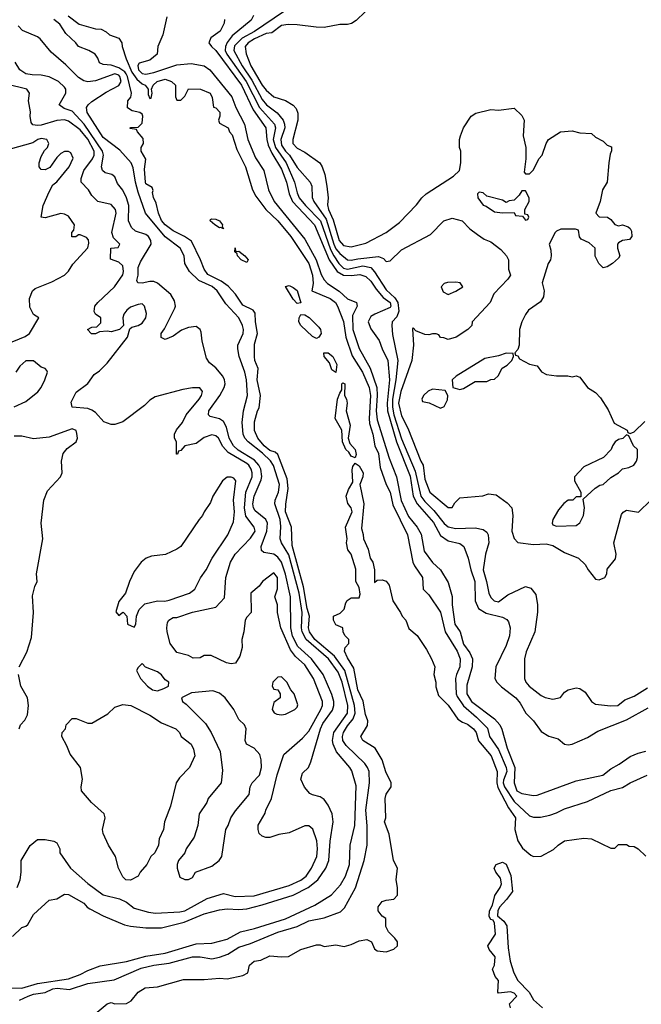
# Model space of a CAD drawing. Header units: inches. Extents: x 2348352 to 2479776, y 460422 to 613655.
# Tile 263 of 590: x 2373278 to 2376487, y 570988 to 576069. Entities that reach past the tile are written whole.
import ezdxf

# ---------------------------------------------------------------- set-up
doc = ezdxf.new("R2010")
doc.units = ezdxf.units.IN
doc.header["$MEASUREMENT"] = 0
doc.layers.add('C3577', color=7, linetype='Continuous')

msp = doc.modelspace()

# ---------------------------------------------------------------- linework, layer by layer
at = {"layer": 'C3577', "color": 4}
for points, elevation in [([(2374640.7, 576110), (2374490, 576007.9), (2374427.1, 575972.9), (2374387, 575933), (2374384.4, 575910), (2374427.2, 575830), (2374476.8, 575756.8), (2374530, 575657.6), (2374552, 575630), (2374608.1, 575588.1), (2374637.6, 575550), (2374646, 575530), (2374647.7, 575510), (2374626.9, 575450), (2374630, 575420.5), (2374650, 575390.3), (2374670.2, 575370), (2374710, 575305.5), (2374777.1, 575230), (2374785.5, 575210), (2374788.4, 575151.6), (2374796.5, 575130), (2374859.6, 575039.6), (2374899.8, 574910), (2374910, 574886.3), (2374930, 574861.5), (2374970, 574828.8), (2374990, 574827.7), (2375024.5, 574835.5), (2375130, 574846.7), (2375155.8, 574835.8), (2375170, 574821), (2375190, 574824.7), (2375250, 574881), (2375399.5, 574960.5), (2375468, 575030), (2375510, 575044.7), (2375562, 575030), (2375602, 574990), (2375640.7, 574960.7), (2375676.3, 574936.3), (2375710, 574922.8), (2375762.5, 574882.5), (2375791, 574850), (2375801, 574830), (2375802, 574782), (2375811.3, 574750), (2375798, 574730), (2375726.4, 574653.6), (2375706, 574610), (2375614, 574510), (2375612, 574490), (2375592, 574470), (2375532, 574430), (2375490, 574418), (2375467.3, 574427.3), (2375450, 574428), (2375442, 574442), (2375427.3, 574447.3), (2375410, 574448), (2375390, 574442), (2375370, 574444), (2375323.1, 574463.1), (2375310, 574478), (2375306.4, 574473.6), (2375310.8, 574390), (2375303, 574310), (2375246, 574150), (2375233.6, 574090), (2375250, 574024), (2375281.1, 573961.1), (2375348.5, 573790), (2375361.6, 573770), (2375370, 573698), (2375395.5, 573630), (2375490, 573551), (2375510, 573552), (2375524.7, 573575.3), (2375550, 573602), (2375668.9, 573611.1), (2375698, 573622), (2375737.5, 573617.5), (2375795.2, 573575.2), (2375818.8, 573550), (2375824, 573510), (2375818.8, 573430), (2375830, 573392), (2375850, 573371.3), (2375930, 573360.7), (2375996.5, 573363.5), (2376030, 573355.5), (2376090, 573318.8), (2376162, 573290), (2376196.9, 573256.9), (2376212, 573230), (2376250, 573182), (2376270, 573178), (2376298, 573190), (2376308.7, 573210), (2376310, 573234), (2376353.2, 573286.8), (2376357.2, 573310), (2376345.2, 573370), (2376384.8, 573515.2), (2376392.5, 573527.5), (2376410, 573537.3), (2376472.3, 573527.7), (2376535.3, 573590)], 92), ([(2375062, 576110), (2375015.3, 576064.7), (2374990.8, 576049.2), (2374970, 576044), (2374930, 576044), (2374850, 576029.2), (2374809.4, 576029.4), (2374710, 576042.7), (2374663.7, 576043.7), (2374630, 576038), (2374579, 576001), (2374550, 575997.3), (2374490.5, 575970), (2374457.1, 575950), (2374443, 575930), (2374448.1, 575891.9), (2374472, 575830), (2374530, 575730.4), (2374550, 575704.9), (2374590, 575670.4), (2374650, 575652.4), (2374690, 575628.2), (2374704.9, 575610), (2374713.8, 575586.2), (2374714.9, 575550), (2374688.5, 575450), (2374688.4, 575430), (2374710, 575404.9), (2374750, 575384.9), (2374826.8, 575330), (2374840.5, 575310), (2374854, 575270), (2374864.4, 575210), (2374870.6, 575150), (2374866.9, 575113.1), (2374872, 575090), (2374895.6, 575035.6), (2374927.1, 574930), (2374950, 574903.1), (2374990, 574896.4), (2375065.2, 574914.8), (2375170, 574970.5), (2375238.6, 575021.4), (2375327.2, 575112.8), (2375354, 575150), (2375377.2, 575170), (2375518, 575262), (2375548, 575290), (2375555.3, 575330), (2375555.3, 575390), (2375549, 575410), (2375549, 575450), (2375554, 575470), (2375569, 575510), (2375609.2, 575570), (2375632.9, 575587.1), (2375710, 575606), (2375750, 575601), (2375830, 575612), (2375870, 575574), (2375882, 575550), (2375878, 575470), (2375891.3, 575410), (2375891.3, 575350), (2375882, 575282), (2375890, 575274), (2375910, 575274), (2375930, 575294), (2375958, 575350), (2375975.3, 575370), (2375995.3, 575430), (2376008, 575450), (2376069.2, 575490.8), (2376130, 575496), (2376170, 575484.7), (2376230, 575482), (2376250, 575462), (2376290, 575442), (2376310, 575422), (2376332.7, 575412.7), (2376332.7, 575392.7), (2376325.4, 575374.6), (2376318.8, 575330), (2376310.6, 575230), (2376287.3, 575190), (2376274.8, 575130), (2376252, 575070), (2376270, 575052), (2376312, 575050), (2376330, 575038), (2376351, 575011), (2376370, 575004.7), (2376390.7, 575010.7), (2376419.8, 574999.8), (2376430, 574992), (2376436.8, 574976.8), (2376438, 574950), (2376425.4, 574934.6), (2376390, 574928.7), (2376370, 574918), (2376364.7, 574910), (2376364.7, 574890), (2376376, 574850), (2376370, 574838), (2376338, 574810), (2376310, 574794), (2376290, 574788.7), (2376268, 574810), (2376248, 574848), (2376248, 574890), (2376218, 574918), (2376176.4, 574936.4), (2376168.4, 574948.4), (2376162, 574982), (2376147.3, 574987.3), (2376071.6, 574988.4), (2376050, 574978), (2376042, 574970), (2376012, 574910), (2376019.8, 574879.8), (2376021, 574850), (2376018, 574830), (2376006, 574810), (2375976, 574710), (2375986, 574670), (2375982, 574638), (2375966.4, 574613.6), (2375904.7, 574570), (2375890, 574548), (2375871, 574510), (2375858.8, 574470), (2375856, 574390), (2375850, 574366), (2375834, 574350), (2375838, 574338), (2375850, 574334), (2375858, 574318), (2375910, 574291), (2375950, 574282), (2375971.3, 574251.3), (2375998, 574238), (2376050, 574231.3), (2376108.4, 574231.6), (2376130, 574226), (2376150, 574231), (2376170, 574224.7), (2376210, 574171.3), (2376250, 574144.7), (2376276.8, 574116.8), (2376315.3, 574055.3), (2376347.1, 573987.1), (2376414, 573950), (2376418, 573938), (2376430, 573934), (2376450, 573942), (2376504.5, 573995.5)], 96), ([(2373278, 571010), (2373322.7, 571030), (2373350, 571039.5), (2373410, 571048.4), (2373450, 571067.4), (2373471.2, 571071.2), (2373535.6, 571064.4), (2373630, 571095.8), (2373766.2, 571113.8), (2373904.9, 571175.1), (2373970, 571190.2), (2374050, 571200.2), (2374170, 571233.4), (2374210, 571233.7), (2374270, 571223.1), (2374310, 571230.4), (2374352.7, 571247.3), (2374410, 571282.4), (2374470, 571302.4), (2374610, 571361.1), (2374709.8, 571390.2), (2374770, 571419.5), (2374850, 571433.4), (2374935.1, 571464.9), (2374954.8, 571485.2), (2375011.4, 571588.6), (2375057, 571730), (2375072.3, 571810), (2375071.5, 571908.5), (2375064.4, 571990), (2375084.2, 572130), (2375081.6, 572190), (2375074.5, 572210), (2375059.5, 572230), (2374963.7, 572323.7), (2374946.6, 572350), (2374944, 572370), (2374949.7, 572390), (2374970, 572424.4), (2374999.5, 572460.5), (2375010.8, 572490), (2375006.3, 572530), (2374956.5, 572710), (2374904.1, 572784.1), (2374801.7, 572870), (2374773.7, 572910), (2374769.8, 572930), (2374773.5, 572990), (2374762.3, 573030), (2374742.9, 573142.9), (2374684.7, 573355.3), (2374682, 573450), (2374651.2, 573530), (2374651.3, 573568.7), (2374663.5, 573650), (2374659.7, 573699.7), (2374610, 573825.2), (2374596.6, 573836.6), (2374570, 573846.3), (2374540.5, 573870), (2374507, 573910), (2374489.7, 573949.7), (2374490, 573994), (2374505.2, 574050), (2374514.2, 574065.8), (2374521.6, 574130), (2374504.2, 574210), (2374509.4, 574269.4), (2374492.3, 574310), (2374489.6, 574330), (2374490, 574394), (2374505.1, 574450), (2374495.1, 574510), (2374494.2, 574554.2), (2374484, 574570), (2374430, 574596.2), (2374392.5, 574652.5), (2374353.6, 574693.6), (2374318.7, 574718.7), (2374250, 574753.2), (2374230, 574782), (2374212, 574830), (2374165.4, 574925.4), (2374129.7, 574949.7), (2374070, 574979.5), (2374030, 575009.6), (2374010, 575032.7), (2373994.5, 575070), (2373982.5, 575122.5), (2373969, 575151), (2373963.1, 575176.9), (2373967.3, 575187.3), (2373962, 575202), (2373930, 575222), (2373927.3, 575230), (2373922.7, 575297.3), (2373928.9, 575348.9), (2373906, 575390), (2373906, 575410), (2373918, 575430), (2373916.4, 575456.4), (2373886, 575490), (2373882, 575502), (2373848, 575508), (2373849, 575511), (2373852.7, 575512.7), (2373890, 575514), (2373910, 575534), (2373914.5, 575570), (2373910, 575582), (2373898, 575590), (2373858.6, 575598.6), (2373834.6, 575614.6), (2373837.2, 575650), (2373851.2, 575668.8), (2373854.7, 575690), (2373835.3, 575775.3), (2373827.7, 575790), (2373820.3, 575800.3), (2373790, 575819.8), (2373750, 575834.5), (2373710, 575838), (2373690, 575846), (2373682, 575870), (2373668.7, 575890), (2373635.3, 575910), (2373582, 575930), (2373568.7, 575950), (2373517.2, 575997.2), (2373486.3, 576046.3), (2373455.3, 576070)], 72), ([(2373528.5, 576088.5), (2373585.1, 576045.1), (2373670, 576021), (2373699.6, 576019.6), (2373725.4, 576005.4), (2373742, 575990), (2373790, 575974), (2373806, 575950), (2373807.7, 575930), (2373827.1, 575867.1), (2373857.1, 575797.1), (2373882.2, 575762.2), (2373910, 575737.6), (2373926.8, 575730), (2373942, 575710), (2373942, 575682), (2373950, 575662), (2373956.4, 575663.6), (2373962, 575690), (2373958, 575710), (2373968, 575730), (2373988, 575750), (2374030, 575761), (2374062, 575750), (2374082, 575730), (2374082, 575670), (2374090, 575654), (2374110, 575654), (2374130, 575674), (2374150, 575712), (2374210.9, 575710.9), (2374262, 575690), (2374272.7, 575667.3), (2374278, 575618), (2374290, 575614), (2374311, 575591), (2374311.3, 575570), (2374304.7, 575550), (2374310, 575534), (2374354, 575510), (2374362, 575490), (2374374.8, 575474.8), (2374398.8, 575398.8), (2374444.7, 575310), (2374480.7, 575190), (2374497.5, 575157.5), (2374548.5, 575088.5), (2374610, 575030.4), (2374678.4, 574950), (2374770, 574810.6), (2374790.3, 574749.7), (2374792.4, 574707.6), (2374786, 574670), (2374880.7, 574630), (2374907.7, 574610), (2374919.3, 574590), (2374950, 574511), (2374962.6, 574430), (2374994.2, 574334.2), (2375047.2, 574250), (2375082.3, 574170), (2375089, 574129), (2375082, 574010), (2375084.5, 573984.5), (2375101.1, 573930), (2375112.2, 573870), (2375130.3, 573830), (2375138.7, 573758.7), (2375170.3, 573670.3), (2375190, 573631), (2375204.9, 573564.9), (2375279.3, 573410), (2375308, 573270), (2375316.3, 573250), (2375357.3, 573190), (2375361, 573130), (2375390, 573101), (2375450, 573010.8), (2375474.9, 572910), (2375536.5, 572810), (2375552.7, 572770), (2375550.3, 572730), (2375532.4, 572690), (2375528.4, 572670), (2375531.7, 572590), (2375536.7, 572576.7), (2375568.4, 572528.4), (2375637, 572470), (2375692.3, 572412.3), (2375703.7, 572370), (2375750, 572303), (2375790.2, 572210), (2375792, 572190), (2375775.9, 572144.1), (2375774.5, 572130), (2375780.2, 572110), (2375830, 572033.7), (2375910, 571960.7), (2375930, 571954), (2375966.3, 571953.7), (2376015.5, 571964.5), (2376050, 571976), (2376090, 571997.3), (2376210, 572034.8), (2376330, 572090.7), (2376390, 572107.3), (2376430, 572130.7), (2376518, 572170)], 72), ([(2374037.1, 576082.9), (2374017.1, 575990), (2373990.8, 575930), (2373988.2, 575890), (2373950, 575859.1), (2373895.5, 575844.5), (2373887.4, 575832.6), (2373891.8, 575810), (2373910, 575790.3), (2373930, 575788.1), (2373970, 575796.9), (2374090, 575835.8), (2374163.4, 575843.4), (2374230, 575830.3), (2374260.3, 575810), (2374374.2, 575670), (2374394.7, 575614.7), (2374438.8, 575530), (2374456.5, 575450), (2374496.3, 575356.3), (2374538.3, 575290), (2374562.6, 575190), (2374591.7, 575130), (2374750, 574936.4), (2374809.2, 574830), (2374834.2, 574754.2), (2374850, 574726.4), (2374867.5, 574707.5), (2374927.2, 574667.2), (2374970, 574628.2), (2375017.3, 574610), (2375020.5, 574590), (2374996.9, 574543.1), (2374998.2, 574470), (2375031.2, 574371.2), (2375087.7, 574270), (2375121, 574170), (2375124, 574130), (2375117.8, 574050), (2375123.4, 574003.4), (2375186.1, 573806.1), (2375224, 573710), (2375247.1, 573587.1), (2375285.4, 573505.4), (2375330.3, 573450), (2375350, 573414), (2375366, 573326), (2375410, 573268), (2375450.6, 573230), (2375490, 573164.7), (2375510, 573092), (2375510.3, 573050), (2375524.2, 572950), (2375552.4, 572910), (2375570, 572846.8), (2375602, 572802), (2375615.5, 572770), (2375613.7, 572730), (2375585.9, 572634.1), (2375586.3, 572590), (2375610.3, 572550), (2375730, 572461.6), (2375756.4, 572430), (2375767.3, 572407.3), (2375794.9, 572310), (2375833.7, 572210), (2375830.7, 572130), (2375843.8, 572090), (2375870, 572075.5), (2375930, 572064.9), (2375950, 572067.3), (2376150, 572140.5), (2376288.7, 572170), (2376330, 572203), (2376373.1, 572226.9), (2376430, 572267.3), (2376470, 572284), (2376510, 572293.4)], 76), ([(2374336, 576070), (2374333, 576050), (2374313.4, 576010), (2374264.6, 575975.4), (2374254.9, 575950), (2374267.7, 575930), (2374290, 575910.4), (2374422.8, 575730), (2374483.9, 575603.9), (2374548.9, 575510), (2374553.5, 575450), (2374560.6, 575420.6), (2374579.6, 575379.6), (2374630, 575298), (2374655.5, 575230), (2374669.2, 575170), (2374686, 575130), (2374800.2, 575010), (2374876.3, 574830), (2374917.3, 574770), (2374950, 574751), (2374991.5, 574748.5), (2375033.7, 574753.7), (2375064.2, 574744.2), (2375090, 574719.5), (2375117.8, 574677.8), (2375155.3, 574635.3), (2375190.3, 574610), (2375194.9, 574590), (2375190, 574582.9), (2375110.7, 574550), (2375090, 574536.9), (2375077, 574510), (2375090, 574473.4), (2375133.6, 574413.6), (2375148.8, 574370), (2375178.5, 574310), (2375186.7, 574210), (2375175.3, 574090), (2375176.6, 574050), (2375222.5, 573890), (2375293.1, 573713.1), (2375310.2, 573610), (2375330.2, 573570), (2375413.5, 573473.5), (2375450, 573406.4), (2375490, 573379.5), (2375550, 573366), (2375570.4, 573350), (2375593.7, 573290), (2375606.3, 573230), (2375627.4, 573170), (2375628.7, 573070), (2375646, 573030), (2375685.7, 573005.7), (2375770, 572986.4), (2375793.4, 572973.4), (2375801.3, 572961.3), (2375810.4, 572930.4), (2375807, 572890), (2375790, 572839), (2375735.8, 572730), (2375730.6, 572670), (2375740.7, 572650), (2375765.5, 572625.5), (2375839.1, 572570), (2375862, 572542), (2375890.7, 572490), (2375930.4, 572450.4), (2375970, 572396), (2376010, 572371), (2376057.3, 572357.3), (2376091.1, 572331.1), (2376110, 572327.3), (2376130, 572331), (2376210, 572364), (2376262.7, 572397.3), (2376410, 572455.8), (2376522.8, 572517.2)], 84), ([(2374484.9, 576090), (2374473.9, 576066.1), (2374374.3, 575985.7), (2374349.1, 575950.9), (2374340.2, 575930), (2374339.1, 575910), (2374346.9, 575890), (2374446.7, 575750), (2374515.7, 575615.7), (2374594, 575530), (2374599.6, 575510), (2374586.8, 575450), (2374599, 575410), (2374654.5, 575330), (2374697.3, 575230), (2374710, 575176), (2374721.7, 575150), (2374754.3, 575110), (2374831.9, 575030), (2374883.3, 574883.3), (2374899.3, 574850), (2374926.4, 574810), (2374950, 574786.4), (2374970, 574781.5), (2375050, 574799.3), (2375090.2, 574790.2), (2375110, 574768.2), (2375170, 574674.9), (2375214, 574634), (2375230.9, 574610), (2375235.2, 574564.8), (2375224.2, 574535.8), (2375201, 574510), (2375199.1, 574490), (2375203.4, 574443.4), (2375230.3, 574310), (2375220.2, 574210), (2375202.8, 574110), (2375202.3, 574070), (2375209.5, 574029.5), (2375250, 573905.5), (2375319, 573739), (2375349.2, 573610), (2375370, 573582.6), (2375416.3, 573536.3), (2375470, 573468.2), (2375490, 573452.4), (2375530, 573443.1), (2375630, 573446.8), (2375670, 573438.8), (2375690, 573424.7), (2375697.3, 573410), (2375699.1, 573370), (2375682, 573310), (2375670.5, 573230), (2375688.7, 573170), (2375699.3, 573110), (2375710, 573086.8), (2375726.8, 573070), (2375750, 573064), (2375798.6, 573101.4), (2375890, 573144.7), (2375916, 573136), (2375942, 573102), (2375951, 573050), (2375950.9, 573010.9), (2375937.3, 572910), (2375892.8, 572807.2), (2375884, 572770), (2375884, 572670), (2375890.8, 572650), (2375907.3, 572630), (2375970, 572581), (2375990, 572571), (2376030, 572562.8), (2376069, 572571), (2376090, 572598), (2376110, 572611.3), (2376150, 572621), (2376170, 572618), (2376198, 572598), (2376230, 572551), (2376250, 572536), (2376327.3, 572527.3), (2376366, 572530), (2376401.2, 572558.8), (2376450, 572578), (2376518.7, 572621.3)], 88), ([(2373206.6, 571073.4), (2373290, 571071.7), (2373370, 571095.2), (2373530, 571120.3), (2373590, 571141.1), (2373630, 571162), (2373693.4, 571186.6), (2373830, 571208.8), (2373930, 571236.5), (2374030, 571252), (2374190, 571299.5), (2374270, 571303.8), (2374350, 571324.9), (2374418, 571362), (2374490, 571378.7), (2374650, 571428.8), (2374801.1, 571498.9), (2374887.3, 571552.7), (2374934.9, 571605.1), (2374960.5, 571650), (2374980.5, 571710), (2374984.7, 571810), (2375008.3, 571910), (2375015.4, 572115.4), (2374992.7, 572192.7), (2374982.9, 572210), (2374913, 572290), (2374896, 572330), (2374893.1, 572350), (2374899.8, 572390), (2374970.8, 572490), (2374972.3, 572530), (2374942.6, 572650), (2374921.6, 572701.6), (2374871.5, 572771.5), (2374756.5, 572870), (2374736.2, 572910), (2374732.3, 572930), (2374736.8, 573010), (2374721.1, 573110), (2374666.9, 573306.9), (2374629.8, 573370), (2374623.5, 573390), (2374626.5, 573453.5), (2374622.9, 573490), (2374594.8, 573570), (2374596.9, 573590), (2374615.1, 573630), (2374618.9, 573670), (2374588, 573768), (2374572.3, 573792.3), (2374531.9, 573831.9), (2374457.7, 573890), (2374440.9, 573910), (2374432, 573930), (2374426, 573990), (2374433.5, 574050), (2374453.7, 574130), (2374448.4, 574210), (2374440.4, 574250), (2374411.5, 574330), (2374403.6, 574370), (2374404.5, 574390), (2374431.5, 574450), (2374433, 574470), (2374427.6, 574490), (2374409.4, 574530), (2374342.3, 574602.3), (2374298, 574670), (2374271.3, 574691.3), (2374202.2, 574722.2), (2374154.7, 574770), (2374131.6, 574810), (2374126.6, 574850), (2374107, 574890), (2374028.8, 574948.8), (2373927.3, 575070), (2373890, 575179.3), (2373876.2, 575230), (2373864.8, 575304.8), (2373854.2, 575330), (2373795, 575395), (2373710, 575460.3), (2373627.4, 575590), (2373623.9, 575616.1), (2373631.2, 575630), (2373650, 575646.3), (2373724.7, 575695.3), (2373790.6, 575729.4), (2373802, 575750), (2373795.4, 575775.4), (2373790, 575782.6), (2373770, 575789.7), (2373670, 575753.8), (2373630, 575748.6), (2373610, 575752.6), (2373582.4, 575770), (2373516.5, 575836.5), (2373440.6, 575900.6), (2373383.7, 575970), (2373370, 575980.7), (2373292.5, 576012.5), (2373270, 576037.2)], 76), ([(2373242, 571338), (2373290, 571384.7), (2373309.2, 571390.8), (2373320.2, 571399.8), (2373350, 571451), (2373430, 571524.7), (2373470, 571532), (2373510, 571556), (2373530, 571554), (2373610, 571510.7), (2373626, 571490), (2373640.4, 571480.4), (2373710, 571444.9), (2373818.8, 571398.8), (2373850, 571390.4), (2373930, 571383.1), (2374010, 571383.1), (2374127.6, 571412.4), (2374230, 571455.3), (2374310, 571475.8), (2374350, 571480.3), (2374410, 571476.5), (2374450, 571480.9), (2374530, 571501.1), (2374690, 571551.6), (2374767.3, 571590), (2374818, 571630), (2374858, 571690), (2374874, 571730), (2374881.5, 571830), (2374896.3, 571930), (2374891.4, 571971.4), (2374870, 572015.3), (2374850, 572044), (2374830, 572059.3), (2374788.9, 572068.9), (2374776.4, 572076.4), (2374749.1, 572109.1), (2374729.2, 572150), (2374738.6, 572181.4), (2374769.3, 572210.7), (2374781.5, 572238.5), (2374830.8, 572410), (2374843.2, 572436.8), (2374893.6, 572506.4), (2374899.8, 572530), (2374899.3, 572550), (2374890, 572586), (2374844.8, 572690), (2374785.1, 572770), (2374714.3, 572834.3), (2374686.8, 572886.8), (2374677.5, 572930), (2374675.8, 573090), (2374650, 573207), (2374630, 573269.6), (2374610, 573295.3), (2374590, 573310.9), (2374538.6, 573318.6), (2374526, 573330), (2374525.1, 573350), (2374554.6, 573430), (2374557.6, 573470), (2374549.6, 573490), (2374494.2, 573534.2), (2374485.4, 573550), (2374482.3, 573570), (2374488.5, 573610), (2374525.5, 573694.5), (2374528.5, 573711.5), (2374523.1, 573750), (2374512.9, 573770), (2374490, 573795.8), (2374406.8, 573846.8), (2374382.3, 573870), (2374360.3, 573910), (2374345.9, 573965.9), (2374330, 573995.6), (2374310, 574009.6), (2374261.2, 574021.2), (2374253.2, 574030), (2374254.5, 574050), (2374311.5, 574130), (2374333.3, 574170), (2374338.7, 574190), (2374336.3, 574210), (2374327.3, 574230), (2374290, 574272.7), (2374258, 574298), (2374242, 574322), (2374220.7, 574410), (2374215.9, 574455.9), (2374209.5, 574469.5), (2374190, 574485.2), (2374150, 574481.2), (2374113.7, 574466.3), (2374070, 574435.3), (2374030, 574418), (2374008.4, 574428.4), (2374009, 574450), (2374026, 574474), (2374079.1, 574580.9), (2374082, 574590), (2374078, 574618), (2374059.3, 574650), (2373989.7, 574709.7), (2373970, 574716.9), (2373950, 574718), (2373910, 574709.6), (2373888, 574710), (2373883.2, 574723.2), (2373889.6, 574750), (2373889.8, 574790.2), (2373901.1, 574818.9), (2373956.2, 574910), (2373955.8, 574930), (2373943.7, 574950), (2373930, 574959.6), (2373876.6, 574976.6), (2373856.2, 574996.2), (2373840.7, 575030), (2373841.4, 575110), (2373829.7, 575150), (2373810, 575189.3), (2373784, 575224), (2373770, 575257.2), (2373754, 575270), (2373718.9, 575278.9), (2373705.2, 575290), (2373700.7, 575310), (2373711, 575369), (2373706, 575390), (2373611.9, 575530), (2373550, 575596.4), (2373508.7, 575610), (2373482.7, 575630), (2373516.9, 575690), (2373516.3, 575710), (2373510, 575720.9), (2373479.5, 575750), (2373430, 575774), (2373390, 575783), (2373343.5, 575783.5), (2373309.2, 575790), (2373279.3, 575810), (2373255.6, 575850)], 84), ([(2373265.2, 571590), (2373280.9, 571630), (2373286, 571670), (2373285.2, 571730), (2373332.9, 571807.1), (2373370, 571838), (2373410, 571838), (2373454, 571830), (2373470, 571822), (2373484.7, 571790), (2373484.7, 571770), (2373541, 571690), (2373630, 571610.7), (2373710, 571553.4), (2373792.8, 571532.8), (2373830, 571514.8), (2373870, 571484), (2373943.4, 571463.4), (2373978.5, 571458.5), (2374104.9, 571464.9), (2374130, 571470.4), (2374246.2, 571533.8), (2374330, 571560.5), (2374390, 571544.9), (2374488.5, 571548.5), (2374670, 571601.3), (2374730, 571628.5), (2374757, 571650), (2374784.5, 571690), (2374811.6, 571750), (2374816.2, 571790), (2374811.7, 571831.7), (2374791.8, 571891.8), (2374770, 571909), (2374750, 571909.2), (2374670, 571873.2), (2374616, 571864), (2374570, 571849), (2374549.1, 571849.1), (2374530, 571855.3), (2374515.3, 571870), (2374509, 571890), (2374510, 571912), (2374546, 571974), (2374549.3, 571990), (2374578, 572050), (2374608.1, 572171.9), (2374642.5, 572277.5), (2374738.6, 572361.4), (2374770, 572397.3), (2374833.6, 572510), (2374840.7, 572530), (2374840.7, 572550), (2374795.1, 572670), (2374750, 572739.3), (2374702.5, 572782.5), (2374676.4, 572816.4), (2374626.6, 572930), (2374608.7, 573010), (2374609, 573050), (2374595.3, 573090), (2374608.9, 573131.1), (2374608.7, 573190), (2374590, 573214), (2374532, 573170), (2374514.4, 573145.6), (2374472, 573110), (2374474, 573010), (2374450, 572986), (2374442, 572970), (2374436, 572910), (2374424.7, 572870), (2374426, 572830), (2374414.8, 572785.2), (2374391.6, 572748.4), (2374370, 572744), (2374346, 572750), (2374267.3, 572787.3), (2374230, 572788), (2374210, 572775.3), (2374174.6, 572774.6), (2374150, 572788.7), (2374090, 572804), (2374055.3, 572850), (2374039, 572910), (2374037.2, 572930), (2374042, 572958), (2374048.7, 572970), (2374070, 572984.7), (2374090, 572984.7), (2374170, 573011), (2374290, 573038), (2374335.3, 573084.7), (2374342.7, 573190), (2374367.3, 573270), (2374390, 573310.7), (2374470, 573394), (2374494.5, 573430), (2374489.5, 573450), (2374446.1, 573506.1), (2374438.2, 573550), (2374444.8, 573630), (2374477.7, 573710), (2374479.1, 573730), (2374473.7, 573750), (2374461.3, 573770), (2374450, 573779.1), (2374354.9, 573834.9), (2374326.6, 573866.6), (2374304, 573910), (2374290, 573921.2), (2374270, 573926), (2374230, 573912.3), (2374190, 573881.2), (2374131.1, 573868.9), (2374110, 573846), (2374098, 573842), (2374092.7, 573827.3), (2374087.3, 573827.3), (2374088, 573890), (2374077.2, 573910), (2374077.2, 573930), (2374087.9, 573952.1), (2374118, 573990), (2374138, 574030), (2374205.2, 574110), (2374217.2, 574130), (2374222, 574150), (2374208.7, 574168.7), (2374170, 574169.2), (2374119.9, 574160.1), (2373978, 574122), (2373950, 574106), (2373922, 574078), (2373810, 573994), (2373770, 573979.3), (2373750, 573979), (2373712.9, 573992.9), (2373670, 574041.2), (2373650, 574054.5), (2373630, 574062), (2373549, 574070), (2373544.1, 574095.9), (2373570, 574146), (2373630, 574191), (2373662.9, 574237.1), (2373690, 574256), (2373730, 574296), (2373834, 574430), (2373847.3, 574472.7), (2373858, 574482), (2373890, 574490.8), (2373910, 574502.8), (2373929.2, 574530), (2373932.7, 574552.7), (2373922, 574590), (2373910, 574602), (2373890, 574599), (2373850, 574585.2), (2373831, 574570), (2373816, 574550), (2373811.3, 574530), (2373814, 574490), (2373794, 574470), (2373750, 574458), (2373730, 574462), (2373690, 574458), (2373670, 574448), (2373648.4, 574448.4), (2373628, 574470), (2373650, 574482), (2373676.4, 574483.6), (2373696.4, 574503.6), (2373698, 574530), (2373670, 574548.7), (2373663.2, 574563.2), (2373666.6, 574590), (2373682, 574610), (2373767.3, 574690), (2373810, 574752), (2373814, 574770), (2373810, 574798), (2373790, 574818), (2373747.3, 574832.7), (2373748, 574890), (2373787.3, 574892.7), (2373795.3, 574910), (2373763.2, 574943.2), (2373754.5, 574970), (2373776.2, 575070), (2373772.3, 575090), (2373750, 575114.5), (2373682, 575130), (2373650, 575162), (2373634, 575190), (2373596, 575230), (2373595.1, 575250), (2373609.6, 575290), (2373654.3, 575350), (2373662.6, 575370), (2373662.6, 575390), (2373630, 575452.6), (2373590, 575500.5), (2373530, 575545.1), (2373510, 575552.6), (2373470, 575548.2), (2373390, 575524.2), (2373370, 575522), (2373346.6, 575526.6), (2373338, 575538), (2373332.3, 575570), (2373333.8, 575593.8), (2373323.7, 575650), (2373329, 575690), (2373315.3, 575710), (2373210, 575736.2)], 88), ([(2373210, 574394.8), (2373306.8, 574433.2), (2373329, 574450), (2373378, 574530), (2373350, 574548), (2373330, 574586), (2373329.3, 574630.7), (2373344, 574670), (2373358.6, 574681.4), (2373444.1, 574715.9), (2373509.5, 574750.5), (2373529.5, 574770.5), (2373552.1, 574807.9), (2373630, 574892), (2373635.5, 574915.5), (2373632.7, 574932.7), (2373624, 574944), (2373590, 574958), (2373582, 574958), (2373568, 574948), (2373548, 574948), (2373548, 574970), (2373558, 574982), (2373562, 575010), (2373530, 575054), (2373510, 575065.2), (2373490, 575069.3), (2373410, 575046), (2373388.7, 575050), (2373399.3, 575110), (2373430, 575181), (2373450, 575216), (2373470, 575231.3), (2373533.2, 575310), (2373554, 575354), (2373542, 575382), (2373530, 575388.7), (2373510, 575388.7), (2373490, 575378), (2373470, 575358), (2373433.4, 575306.6), (2373410, 575294), (2373390, 575295.3), (2373379, 575310), (2373379, 575330), (2373390, 575362), (2373406.6, 575393.4), (2373422, 575410), (2373428.7, 575430), (2373418, 575450), (2373390, 575455.1), (2373372, 575450), (2373346, 575434), (2373230, 575400.9)], 92), ([(2373250, 574071.3), (2373310, 574098.8), (2373371.9, 574148.1), (2373389.2, 574170), (2373408.7, 574210), (2373422, 574250), (2373418, 574258), (2373410, 574268), (2373390, 574275.3), (2373350, 574308.7), (2373310, 574308.7), (2373279.8, 574280.2), (2373258, 574250)], 92), ([(2373276, 572730), (2373314.5, 572805.5), (2373339.3, 572880.7), (2373349.6, 573010), (2373344.1, 573095.9), (2373356.5, 573143.5), (2373369, 573170), (2373365.2, 573210), (2373397.2, 573390), (2373389.5, 573470), (2373403.7, 573590), (2373422.5, 573637.5), (2373489.6, 573710.4), (2373497, 573730), (2373494.5, 573790), (2373502.7, 573830), (2373523.3, 573856.7), (2373569, 573890), (2373576, 573910), (2373573.2, 573933.2), (2373569, 573949), (2373550, 573957.2), (2373430, 573915.1), (2373350, 573906), (2373290, 573919.3), (2373250, 573919.3)], 92), ([(2373658, 570930), (2373730, 570991.3), (2373750, 570998), (2373770, 570991.3), (2373830, 570992), (2373854.6, 571005.4), (2373890, 571051.3), (2373926.3, 571073.7), (2373990, 571078), (2374124.7, 571115.3), (2374230, 571116), (2374310, 571122.8), (2374350, 571118.8), (2374430, 571136), (2374455.3, 571150), (2374465.2, 571190), (2374488.7, 571210), (2374523.7, 571216.3), (2374570, 571238.8), (2374630, 571232.7), (2374665.1, 571234.9), (2374729.6, 571270.4), (2374810, 571294.8), (2374830, 571294.8), (2374850, 571286.8), (2374910, 571294.8), (2374954, 571286), (2374990, 571296), (2375030, 571314.8), (2375070, 571322), (2375094, 571310), (2375110, 571274), (2375123.6, 571263.6), (2375170, 571258), (2375210, 571272), (2375228, 571290), (2375228.7, 571310), (2375215.3, 571330), (2375182, 571362), (2375169, 571389), (2375168, 571430), (2375150, 571442), (2375129.3, 571470), (2375129.5, 571490.5), (2375150, 571518), (2375170, 571526), (2375208.9, 571531.1), (2375228.7, 571551.3), (2375229, 571590), (2375220.9, 571630), (2375228.7, 571690), (2375208.7, 571730), (2375185.6, 571865.6), (2375162, 571930), (2375168, 571950), (2375164, 572050), (2375170, 572072), (2375195.3, 572110), (2375195.3, 572130), (2375167.7, 572187.7), (2375149.6, 572249.6), (2375114, 572310), (2375050, 572349.3), (2375039, 572370), (2375072.9, 572427.1), (2375075.3, 572450), (2375063, 572483), (2375051.9, 572551.9), (2375023, 572610), (2375002.4, 572722.4), (2374970, 572775.3), (2374955.3, 572810), (2374958, 572830), (2374978, 572850), (2374978, 572870), (2374958, 572890), (2374948.4, 572908.4), (2374946, 572930), (2374910, 572946), (2374898, 572970), (2374898, 572990), (2374933.2, 573006.8), (2374953.6, 573026.4), (2374961.2, 573058.8), (2374968.9, 573071.1), (2374990, 573084.7), (2375030, 573084.7), (2375036, 573104), (2375030, 573138), (2375014, 573170), (2375013.6, 573233.6), (2374988.7, 573310), (2374972.5, 573332.5), (2374965.2, 573370), (2374969, 573390), (2374959.3, 573450), (2374994, 573530), (2374988.7, 573550), (2374971.7, 573571.7), (2374963.7, 573610), (2374975.8, 573644.2), (2374997.2, 573682.8), (2374993.8, 573746.2), (2374997.5, 573762.5), (2375010, 573781), (2375030, 573767.3), (2375051.6, 573730), (2375050.3, 573710), (2375034, 573670), (2375055.3, 573570), (2375043.4, 573443.4), (2375051.9, 573411.9), (2375052.7, 573390), (2375077.3, 573337.3), (2375087.7, 573290), (2375100.7, 573270), (2375110.6, 573230.6), (2375110, 573164.7), (2375123.1, 573176.9), (2375150, 573178), (2375170.6, 573170.6), (2375184.7, 573150), (2375204.7, 573070), (2375244.7, 573010), (2375252, 572990), (2375270.8, 572970.8), (2375287.5, 572927.5), (2375330.8, 572890.8), (2375378.8, 572818.8), (2375404, 572770), (2375421, 572730), (2375416, 572690), (2375426, 572650), (2375426.4, 572626.4), (2375440.7, 572580.7), (2375490, 572530.8), (2375539.3, 572459.3), (2375563.4, 572443.4), (2375590, 572433), (2375620.5, 572410), (2375634.4, 572390), (2375647.4, 572347.4), (2375711.8, 572270), (2375743.1, 572190), (2375740.7, 572130), (2375746.2, 572106.2), (2375801.4, 572001.4), (2375837.7, 571950), (2375834.4, 571890), (2375850, 571831.3), (2375873.7, 571793.7), (2375916.9, 571756.9), (2375930, 571751.3), (2375970, 571752), (2376033.6, 571786.4), (2376058, 571810), (2376090, 571831), (2376190, 571844.7), (2376230, 571842), (2376330, 571794), (2376350, 571794), (2376370, 571812), (2376410, 571812), (2376423.6, 571803.6), (2376450, 571802), (2376471.1, 571791.1), (2376510, 571752)], 68), ([(2373275.3, 572410), (2373282, 572430), (2373305.2, 572454.8), (2373318.9, 572481.1), (2373324.5, 572530), (2373319.3, 572570), (2373284.5, 572630), (2373272.7, 572690)], 92), ([(2375812.3, 570970), (2375806, 570990), (2375845.2, 571030), (2375830, 571045.2), (2375811.7, 571051.7), (2375750, 571046), (2375746, 571050), (2375749, 571110), (2375732, 571132), (2375719, 571170), (2375729.4, 571190.6), (2375733.4, 571233.4), (2375702, 571270), (2375695.3, 571290), (2375734.5, 571350), (2375730, 571406), (2375722, 571422), (2375710, 571426), (2375701.2, 571441.2), (2375702.7, 571470), (2375719.7, 571500.3), (2375731.2, 571550), (2375758.4, 571590), (2375765.6, 571610), (2375759.7, 571639.7), (2375736, 571670), (2375727, 571690), (2375737.2, 571710), (2375770, 571722), (2375790, 571711.3), (2375813, 571653), (2375821.3, 571570), (2375791.1, 571528.9), (2375754.9, 571490), (2375746, 571470), (2375744.7, 571444.7), (2375777.3, 571417.3), (2375793.7, 571393.7), (2375799, 571279), (2375810.4, 571210), (2375828.5, 571150), (2375850, 571110.6), (2375907.7, 571050), (2375930, 571010.7), (2375977.3, 570970)], 64)]:
    msp.add_lwpolyline(points, dxfattribs=dict(at, elevation=elevation))
for points, elevation in [([(2375890, 575186), (2375870, 575186), (2375856.9, 575163.1), (2375830, 575138), (2375805.4, 575134.6), (2375790, 575126), (2375770, 575138), (2375690, 575158), (2375670, 575175.3), (2375650, 575179), (2375641, 575170), (2375642.8, 575150), (2375670, 575111.3), (2375686, 575106), (2375730, 575078), (2375770, 575072), (2375830, 575074), (2375838, 575058), (2375874, 575054), (2375890, 575034), (2375902, 575038), (2375906, 575050), (2375902, 575062), (2375886, 575066), (2375886, 575090), (2375908, 575130), (2375908, 575150)], 96), ([(2374330, 574989.2), (2374316.4, 574996.4), (2374310, 574994), (2374285.2, 575010), (2374261.2, 575030), (2374263.2, 575036.8), (2374270, 575041), (2374290, 575039.1), (2374310.3, 575030.3), (2374326, 575010), (2374323.6, 575003.6)], 68), ([(2374392, 574872), (2374410, 574874), (2374440.7, 574850), (2374457.3, 574830), (2374450, 574815.3), (2374421.2, 574830), (2374402.7, 574850), (2374400.4, 574860.4), (2374389.4, 574870), (2374390, 574892)], 68), ([(2374710, 574603.7), (2374690, 574627), (2374650, 574691.3), (2374670, 574696.3), (2374690, 574687.3), (2374710, 574670.5), (2374730, 574608)], 68), ([(2375530, 574715.1), (2375486.7, 574713.3), (2375470, 574706.6), (2375453.4, 574690), (2375463.8, 574663.8), (2375490, 574650.7), (2375530, 574668.4), (2375566, 574690), (2375551.5, 574711.5)], 92), ([(2374810, 574423.6), (2374790, 574434.5), (2374729.7, 574490), (2374719.1, 574510), (2374720.5, 574530), (2374730, 574547.3), (2374750, 574546), (2374772.7, 574532.7), (2374822.8, 574482.8), (2374830.4, 574470.4), (2374834, 574450), (2374822.8, 574430)], 68), ([(2374910, 574248.7), (2374890, 574262), (2374878, 574298), (2374849.2, 574330), (2374848.7, 574350), (2374870.3, 574350.3), (2374894.8, 574330), (2374915.5, 574290)], 68), ([(2375790, 574348.7), (2375750, 574334), (2375679.8, 574320.2), (2375531.3, 574230), (2375511.3, 574210), (2375514, 574170), (2375550, 574161), (2375570, 574166), (2375630, 574201), (2375690, 574202), (2375710, 574212), (2375730, 574214), (2375748.4, 574231.6), (2375768, 574270), (2375794.6, 574285.4), (2375818, 574310), (2375828, 574330), (2375826, 574346)], 96), ([(2375010, 573808), (2374990, 573817.2), (2374976.9, 573836.9), (2374961.2, 573850), (2374944.5, 573890), (2374940.9, 573950), (2374907, 574010), (2374918.7, 574110), (2374930, 574142), (2374942, 574158), (2374942, 574190), (2374945.6, 574194.4), (2374956, 574190), (2374954.8, 574130), (2374964.9, 574110), (2374968, 574090), (2374964, 574050), (2374983.5, 573976.5), (2374973.4, 573910), (2374982.4, 573882.4), (2375010.5, 573850), (2375015.5, 573824.5)], 68), ([(2375410, 574162), (2375387.5, 574152.5), (2375362, 574130), (2375354, 574110), (2375358, 574098), (2375391.6, 574091.6), (2375450, 574064.7), (2375470, 574072), (2375487.3, 574107.3), (2375488, 574130), (2375475.3, 574155.3)], 96), ([(2376410, 573926), (2376391.6, 573908.4), (2376370, 573902), (2376352, 573890), (2376338, 573870), (2376331.3, 573850), (2376291.3, 573810), (2376190, 573762), (2376142, 573710), (2376142, 573690), (2376174, 573630), (2376174, 573606), (2376150, 573606), (2376134, 573590), (2376110, 573588.7), (2376087.1, 573572.9), (2376059.8, 573540.2), (2376031, 573490), (2376027.3, 573470), (2376030, 573462), (2376050, 573456), (2376150, 573458), (2376170, 573472), (2376189, 573510), (2376194, 573550), (2376186, 573594), (2376249, 573651), (2376273.2, 573666.8), (2376290, 573671), (2376330, 573706.8), (2376368.7, 573730), (2376389.5, 573750.5), (2376422, 573758), (2376448, 573770), (2376462, 573790), (2376468, 573810), (2376468, 573850), (2376446, 573870), (2376422, 573922)], 96), ([(2374370, 573708.7), (2374350, 573708.7), (2374324.7, 573690), (2374274.8, 573610), (2374262.8, 573577.2), (2374231, 573530), (2374222.8, 573510), (2374204, 573490), (2374110.4, 573349.6), (2374090, 573336), (2374030.4, 573309.6), (2373958.8, 573301.2), (2373932, 573290), (2373904.7, 573270), (2373870, 573222), (2373844.7, 573170), (2373824.7, 573110), (2373790, 573066), (2373774, 573014), (2373790, 572994), (2373810, 573012), (2373814, 573010), (2373831.6, 572991.6), (2373834, 572950), (2373870, 572934), (2373878, 572950), (2373882, 572990), (2373894.6, 573025.4), (2373924.7, 573055.3), (2373989.4, 573070.6), (2374028.2, 573068.2), (2374050, 573072.7), (2374154, 573110), (2374182.7, 573130), (2374211.4, 573188.6), (2374240.9, 573230), (2374272.7, 573290), (2374352.7, 573410), (2374382, 573478), (2374386.6, 573530), (2374382, 573590), (2374393.2, 573690), (2374383.1, 573703.1)], 92), ([(2373910, 572746), (2373890, 572726), (2373882, 572710), (2373902, 572670), (2373938, 572630), (2373964.7, 572610), (2373990, 572606), (2374023.1, 572616.9), (2374046, 572630), (2374048, 572650), (2374030, 572662), (2374010, 572688.7), (2373990, 572704), (2373928, 572728)], 92), ([(2374630, 572678), (2374610, 572675.3), (2374584.7, 572650), (2374582, 572630), (2374590, 572614), (2374611.3, 572611.3), (2374622, 572590), (2374622, 572570), (2374590, 572546), (2374582, 572510), (2374591.6, 572491.6), (2374605.4, 572485.4), (2374630, 572481), (2374650, 572484.7), (2374698, 572510), (2374710, 572522), (2374713.6, 572533.6), (2374695.3, 572590), (2374678, 572610), (2374658, 572650)], 92), ([(2374275.3, 572604.7), (2374165.4, 572594.6), (2374114, 572570), (2374118, 572550), (2374136.8, 572536.8), (2374236.7, 572436.7), (2374266.8, 572390), (2374313.2, 572293.2), (2374324.7, 572195.3), (2374318, 572130), (2374251.3, 572050), (2374244.7, 572030), (2374204.7, 571970), (2374197.3, 571910), (2374178.8, 571850), (2374138, 571790), (2374130.7, 571769.3), (2374098, 571730), (2374091.3, 571710), (2374091.3, 571690), (2374104.7, 571644.7), (2374130, 571632), (2374150, 571632), (2374170, 571642), (2374186, 571670), (2374270, 571701), (2374308.7, 571730), (2374322, 571750), (2374342, 571890), (2374355.3, 571910), (2374368.7, 571950), (2374392.9, 571987.1), (2374462, 572070), (2374468.7, 572110), (2374479, 572130), (2374516, 572170), (2374526, 572210), (2374525.2, 572250), (2374517.5, 572277.5), (2374489.3, 572309.3), (2374449, 572330), (2374442, 572350), (2374448, 572410), (2374438, 572430), (2374410, 572458), (2374384, 572510), (2374339, 572570), (2374310, 572593.2)], 92), ([(2373850, 571628.7), (2373826, 571630), (2373810, 571646), (2373789, 571690), (2373773.2, 571750), (2373736, 571810), (2373709.3, 571870), (2373706, 571890), (2373719, 571950), (2373714, 571970), (2373649.5, 572029.5), (2373597.2, 572090), (2373596, 572110), (2373602.7, 572150), (2373592.7, 572210), (2373538.9, 572278.9), (2373522, 572322), (2373495.3, 572370), (2373498, 572390), (2373515.3, 572410), (2373518, 572430), (2373550, 572462), (2373570, 572462), (2373630, 572438), (2373650, 572438), (2373732.5, 572487.5), (2373770, 572521), (2373810, 572534.8), (2373852, 572530), (2373950, 572480.7), (2374010, 572441), (2374084.7, 572410), (2374102.8, 572390), (2374111, 572370), (2374162.8, 572330), (2374176, 572304), (2374182.8, 572270), (2374154.8, 572210), (2374103.4, 572156.6), (2374086, 572130), (2374056, 572010), (2374026, 571930), (2374021, 571890), (2373998, 571842), (2373994, 571810), (2373976, 571770), (2373956, 571750), (2373934.8, 571710), (2373901, 571670), (2373890, 571648.7)], 88)]:
    msp.add_lwpolyline(points, close=True, dxfattribs=dict(at, elevation=elevation))

doc.saveas('drawing.dxf')
